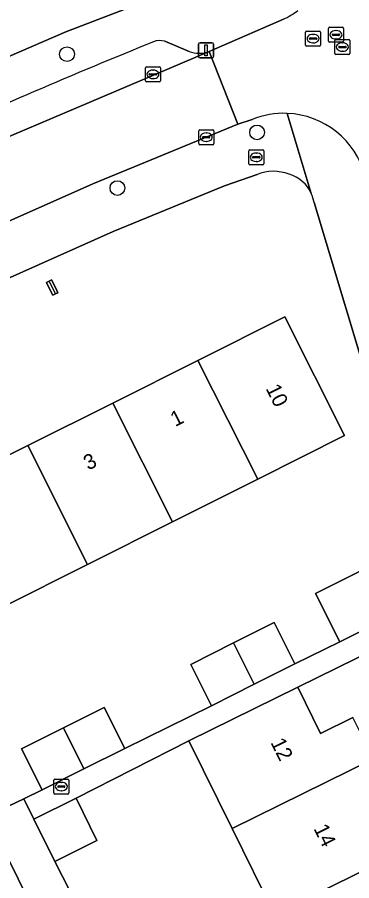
# Model space of a CAD drawing. Extents: x 157793 to 159380, y 380877 to 382313.
# Drawn here: x 158339.9 to 158362, y 381568.4 to 381625.7 of the extents above; entities that cross this region are included whole.
import ezdxf

# ---------------------------------------------------------------- set-up
doc = ezdxf.new("R2010")
doc.units = 0
for name, color, linetype in [('IMGEO_Boom', 7, 'Continuous'), ('IMGEO_Brandkraan', 7, 'Continuous'), ('IMGEO_Erf', 7, 'Continuous'), ('IMGEO_Kolk', 7, 'Continuous'), ('IMGEO_Lichtmast', 7, 'Continuous'), ('IMGEO_Muur', 7, 'Continuous'), ('IMGEO_Pand', 7, 'Continuous'), ('IMGEO_Pand_nummerreeks', 7, 'Continuous'), ('IMGEO_Parkeervlak_open', 7, 'Continuous'), ('IMGEO_Rijbaan_lokaal_open', 7, 'Continuous'), ('IMGEO_Rioolput', 7, 'Continuous'), ('IMGEO_Voetpad_open', 7, 'Continuous')]:
    doc.layers.add(name, color=color, linetype=linetype)

msp = doc.modelspace()

# ---------------------------------------------------------------- linework, layer by layer
at = {"layer": 'IMGEO_Boom'}
for centre in [(158343.15, 381623.267), (158355.749, 381618.077), (158346.491, 381614.379)]:
    msp.add_circle(centre, 0.489, dxfattribs=at)
at = {"layer": 'IMGEO_Brandkraan'}
for p, q in [((158355.193, 381616), (158355.193, 381616.852)), ((158355.268, 381616.926), (158356.12, 381616.926)), ((158356.194, 381616.852), (158356.194, 381616)), ((158355.452, 381616.42), (158355.452, 381616.432)), ((158355.89, 381616.383), (158355.492, 381616.383)), ((158355.495, 381616.469), (158355.893, 381616.469)), ((158355.681, 381616.706), (158355.706, 381616.706)), ((158355.936, 381616.432), (158355.936, 381616.42)), ((158356.12, 381615.926), (158355.268, 381615.926)), ((158355.704, 381616.146), (158355.679, 381616.146))]:
    msp.add_line(p, q, dxfattribs=at)
for points in [[(158355.193, 381616), (158355.193, 381616.852)], [(158355.268, 381616.926), (158356.12, 381616.926)], [(158356.194, 381616.852), (158356.194, 381616)], [(158356.12, 381615.926), (158355.268, 381615.926)]]:
    msp.add_lwpolyline(points, dxfattribs=at)
for centre, radius, start, end in [((158355.27, 381616.85), 0.0765, 91.55205, 178.44795), ((158355.27, 381616.85), 0.0765, 91.55205, 178.44795), ((158356.118, 381616.85), 0.0765, 1.55205, 88.44795), ((158356.118, 381616.85), 0.0765, 1.55205, 88.44795), ((158355.492, 381616.429), 0.0403, 85.87752, 175.75265), ((158355.489, 381616.419), 0.0366, 178.93798, 274.71019), ((158355.893, 381616.426), 0.043, 264.86636, 352.45326), ((158355.897, 381616.431), 0.0386, 1.73085, 96.63898), ((158355.27, 381616.002), 0.0765, 181.55205, 268.44795), ((158355.27, 381616.002), 0.0765, 181.55205, 268.44795), ((158356.118, 381616.002), 0.0765, 271.55205, 358.44795), ((158356.118, 381616.002), 0.0765, 271.55205, 358.44795)]:
    msp.add_arc(centre, radius, start, end, dxfattribs=at)
for centre, major_axis, ratio, start_param, end_param in [((158355.68, 381616.426), (-0.387, 0.002), 0.722429, 4.712389, 7.853982), ((158355.705, 381616.426), (-0.39, 0.002), 0.717154, 1.570796, 4.712389)]:
    msp.add_ellipse(centre, major_axis=major_axis, ratio=ratio, start_param=start_param, end_param=end_param, dxfattribs=at)
at = {"layer": 'IMGEO_Erf'}
for points in [[(158327.318, 381631.063), (158330.379, 381624.916), (158333.143, 381626.278), (158334.773, 381622.971), (158335.487, 381621.481), (158343.075, 381624.761), (158350.508, 381627.629)], [(158355.743, 381615.281), (158353.591, 381614.531), (158346.202, 381611.49), (158334.016, 381606.06), (158319.848, 381599.488)], [(158356.876, 381585.543), (158358.253, 381582.801), (158361.236, 381584.267), (158359.62, 381587.484), (158365.3, 381590.338), (158366.389, 381590.642), (158363.671, 381599.661), (158359.523, 381613.428)], [(158321.71, 381588.865), (158322.768, 381586.579), (158325.524, 381580.915), (158328.244, 381575.455), (158329.712, 381573.133), (158334.135, 381575.354), (158334.61, 381574.406), (158337.326, 381575.77), (158338.68, 381573.074), (158338.858, 381573.16), (158340.289, 381573.852), (158341.498, 381574.436), (158340.129, 381577.161), (158342.905, 381578.555), (158345.607, 381579.913), (158346.976, 381577.187), (158352.725, 381580.024), (158351.348, 381582.766), (158354.178, 381584.188), (158356.876, 381585.543)], [(158367.61, 381585.777), (158358.447, 381581.259), (158359.962, 381578.192), (158362.103, 381579.249)], [(158356.912, 381566.175), (158354.103, 381571.867), (158351.226, 381577.694), (158343.745, 381573.884), (158345.131, 381571.075), (158342.339, 381569.697), (158343.88, 381566.66)]]:
    msp.add_lwpolyline(points, dxfattribs=at)
for points in [[(158342.055, 381607.57), (158341.78, 381608.125), (158341.957, 381608.212), (158342.124, 381608.295), (158342.399, 381607.741), (158342.549, 381607.438), (158342.378, 381607.354), (158342.205, 381607.268)], [(158333.249, 381583.746), (158327.48, 381580.848), (158323.52, 381588.731), (158329.291, 381591.63), (158334.921, 381594.458), (158340.551, 381597.286), (158346.181, 381600.114), (158351.819, 381602.946), (158357.579, 381605.839), (158361.539, 381597.956), (158355.793, 381595.07), (158350.14, 381592.23), (158344.51, 381589.402), (158338.879, 381586.574)]]:
    msp.add_lwpolyline(points, close=True, dxfattribs=at)
for centre, radius, start, end in [((158356.829, 381612.622), 2.872, 68.64919, 112.21118), ((158357.231, 381613.066), 2.322, 24.58012, 73.91584), ((158357.214, 381613.065), 2.337, 8.93006, 24.43362)]:
    msp.add_arc(centre, radius, start, end, dxfattribs=at)
at = {"layer": 'IMGEO_Kolk'}
for p, q in [((158348.344, 381621.503), (158348.344, 381622.355)), ((158348.419, 381622.429), (158349.271, 381622.429)), ((158348.603, 381621.923), (158348.603, 381621.935)), ((158348.646, 381621.972), (158349.044, 381621.972)), ((158348.832, 381622.209), (158348.857, 381622.209)), ((158349.087, 381621.935), (158349.087, 381621.923)), ((158349.345, 381622.355), (158349.345, 381621.503)), ((158349.271, 381621.429), (158348.419, 381621.429)), ((158349.041, 381621.886), (158348.643, 381621.886)), ((158348.855, 381621.649), (158348.83, 381621.649)), ((158351.877, 381617.331), (158351.877, 381618.183)), ((158351.952, 381618.257), (158352.804, 381618.257)), ((158352.365, 381618.037), (158352.39, 381618.037)), ((158352.878, 381618.183), (158352.878, 381617.331)), ((158352.136, 381617.751), (158352.136, 381617.763)), ((158352.574, 381617.714), (158352.176, 381617.714)), ((158352.179, 381617.8), (158352.577, 381617.8)), ((158352.388, 381617.477), (158352.363, 381617.477)), ((158352.62, 381617.763), (158352.62, 381617.751)), ((158352.804, 381617.257), (158351.952, 381617.257)), ((158342.272, 381574.233), (158342.272, 381575.085)), ((158342.347, 381575.159), (158343.199, 381575.159)), ((158342.76, 381574.939), (158342.785, 381574.939)), ((158343.273, 381575.085), (158343.273, 381574.233)), ((158342.531, 381574.653), (158342.531, 381574.665)), ((158342.969, 381574.616), (158342.571, 381574.616)), ((158342.574, 381574.702), (158342.972, 381574.702)), ((158342.783, 381574.379), (158342.758, 381574.379)), ((158343.015, 381574.665), (158343.015, 381574.653)), ((158343.199, 381574.159), (158342.347, 381574.159))]:
    msp.add_line(p, q, dxfattribs=at)
for points in [[(158348.344, 381621.503), (158348.344, 381622.355)], [(158348.419, 381622.429), (158349.271, 381622.429)], [(158349.345, 381622.355), (158349.345, 381621.503)], [(158349.271, 381621.429), (158348.419, 381621.429)], [(158351.877, 381617.331), (158351.877, 381618.183)], [(158351.952, 381618.257), (158352.804, 381618.257)], [(158352.878, 381618.183), (158352.878, 381617.331)], [(158352.804, 381617.257), (158351.952, 381617.257)], [(158342.272, 381574.233), (158342.272, 381575.085)], [(158342.347, 381575.159), (158343.199, 381575.159)], [(158343.273, 381575.085), (158343.273, 381574.233)], [(158343.199, 381574.159), (158342.347, 381574.159)]]:
    msp.add_lwpolyline(points, dxfattribs=at)
for centre, radius, start, end in [((158348.421, 381622.353), 0.0765, 91.55205, 178.44795), ((158348.421, 381622.353), 0.0765, 91.55205, 178.44795), ((158348.643, 381621.932), 0.0403, 85.87752, 175.75265), ((158348.64, 381621.922), 0.0366, 178.93798, 274.71019), ((158349.044, 381621.929), 0.043, 264.86636, 352.45326), ((158349.048, 381621.934), 0.0386, 1.73085, 96.63898), ((158349.269, 381622.353), 0.0765, 1.55205, 88.44795), ((158349.269, 381622.353), 0.0765, 1.55205, 88.44795), ((158348.421, 381621.505), 0.0765, 181.55205, 268.44795), ((158348.421, 381621.505), 0.0765, 181.55205, 268.44795), ((158349.269, 381621.505), 0.0765, 271.55205, 358.44795), ((158349.269, 381621.505), 0.0765, 271.55205, 358.44795), ((158351.954, 381618.181), 0.0765, 91.55205, 178.44795), ((158351.954, 381618.181), 0.0765, 91.55205, 178.44795), ((158352.802, 381618.181), 0.0765, 1.55205, 88.44795), ((158352.802, 381618.181), 0.0765, 1.55205, 88.44795), ((158352.176, 381617.76), 0.0403, 85.87752, 175.75265), ((158352.173, 381617.75), 0.0366, 178.93798, 274.71019), ((158352.577, 381617.757), 0.043, 264.86636, 352.45326), ((158352.581, 381617.762), 0.0386, 1.73085, 96.63898), ((158351.954, 381617.333), 0.0765, 181.55205, 268.44795), ((158351.954, 381617.333), 0.0765, 181.55205, 268.44795), ((158352.802, 381617.333), 0.0765, 271.55205, 358.44795), ((158352.802, 381617.333), 0.0765, 271.55205, 358.44795), ((158342.349, 381575.083), 0.0765, 91.55205, 178.44795), ((158342.349, 381575.083), 0.0765, 91.55205, 178.44795), ((158343.197, 381575.083), 0.0765, 1.55205, 88.44795), ((158343.197, 381575.083), 0.0765, 1.55205, 88.44795), ((158342.571, 381574.662), 0.0403, 85.87752, 175.75265), ((158342.568, 381574.652), 0.0366, 178.93798, 274.71019), ((158342.972, 381574.659), 0.043, 264.86636, 352.45326), ((158342.976, 381574.664), 0.0386, 1.73085, 96.63898), ((158342.349, 381574.235), 0.0765, 181.55205, 268.44795), ((158342.349, 381574.235), 0.0765, 181.55205, 268.44795), ((158343.197, 381574.235), 0.0765, 271.55205, 358.44795), ((158343.197, 381574.235), 0.0765, 271.55205, 358.44795)]:
    msp.add_arc(centre, radius, start, end, dxfattribs=at)
for centre, major_axis, ratio, start_param, end_param in [((158348.831, 381621.929), (-0.387, 0.002), 0.722429, 4.712389, 7.853982), ((158348.856, 381621.929), (-0.39, 0.002), 0.717154, 1.570796, 4.712389), ((158352.364, 381617.757), (-0.387, 0.002), 0.722429, 4.712389, 7.853982), ((158352.389, 381617.757), (-0.39, 0.002), 0.717154, 1.570796, 4.712389), ((158342.759, 381574.659), (-0.387, 0.002), 0.722429, 4.712389, 7.853982), ((158342.784, 381574.659), (-0.39, 0.002), 0.717154, 1.570796, 4.712389)]:
    msp.add_ellipse(centre, major_axis=major_axis, ratio=ratio, start_param=start_param, end_param=end_param, dxfattribs=at)
at = {"layer": 'IMGEO_Lichtmast'}
for p, q in [((158351.867, 381623.122), (158351.867, 381623.922)), ((158351.867, 381623.922), (158351.867, 381623.122)), ((158351.967, 381624.022), (158352.757, 381624.022)), ((158352.757, 381624.022), (158351.967, 381624.022)), ((158352.857, 381623.922), (158352.857, 381623.122)), ((158352.857, 381623.122), (158352.857, 381623.922)), ((158352.757, 381623.022), (158351.967, 381623.022)), ((158351.967, 381623.022), (158352.757, 381623.022))]:
    msp.add_line(p, q, dxfattribs=at)
msp.add_lwpolyline([(158352.287, 381623.897), (158352.437, 381623.897), (158352.437, 381623.147), (158352.287, 381623.147), (158352.287, 381623.897)], dxfattribs=at)
for centre, start, end in [((158351.967, 381623.922), 90, 180), ((158351.967, 381623.922), 90, 180), ((158352.757, 381623.922), 0, 90), ((158352.757, 381623.922), 360, 90), ((158351.967, 381623.122), 180, 270), ((158351.967, 381623.122), 180, 270), ((158352.757, 381623.122), 270, 0), ((158352.757, 381623.122), 270, 0)]:
    msp.add_arc(centre, 0.1, start, end, dxfattribs=at)
at = {"layer": 'IMGEO_Muur'}
for points in [[(158361.236, 381584.267), (158358.253, 381582.801)], [(158352.725, 381580.024), (158346.976, 381577.187)]]:
    msp.add_lwpolyline(points, dxfattribs=at)
at = {"layer": 'IMGEO_Pand'}
for points in [[(158342.378, 381607.354), (158341.957, 381608.212), (158341.78, 381608.125), (158342.055, 381607.57), (158342.205, 381607.268)], [(158341.957, 381608.212), (158342.378, 381607.354), (158342.549, 381607.438), (158342.399, 381607.741), (158342.124, 381608.295)], [(158355.793, 381595.07), (158361.539, 381597.956), (158357.579, 381605.839), (158351.819, 381602.946)], [(158346.181, 381600.114), (158350.14, 381592.23), (158355.793, 381595.07), (158351.819, 381602.946)], [(158340.551, 381597.286), (158344.51, 381589.402), (158350.14, 381592.23), (158346.181, 381600.114)], [(158340.551, 381597.286), (158334.921, 381594.458), (158338.879, 381586.574), (158344.51, 381589.402)], [(158366.916, 381587.12), (158365.3, 381590.338), (158359.62, 381587.484), (158361.236, 381584.267)], [(158354.178, 381584.188), (158355.555, 381581.446), (158358.253, 381582.801), (158356.876, 381585.543)], [(158354.178, 381584.188), (158351.348, 381582.766), (158352.725, 381580.024), (158355.555, 381581.446)], [(158354.103, 381571.867), (158363.465, 381576.49), (158362.103, 381579.249), (158359.962, 381578.192), (158358.447, 381581.259), (158351.226, 381577.694)], [(158342.905, 381578.555), (158344.273, 381575.83), (158346.976, 381577.187), (158345.607, 381579.913)], [(158342.905, 381578.555), (158340.129, 381577.161), (158341.498, 381574.436), (158344.273, 381575.83)], [(158356.912, 381566.175), (158364.193, 381569.769), (158362.727, 381572.738), (158364.809, 381573.766), (158363.465, 381576.49), (158354.103, 381571.867)], [(158342.339, 381569.697), (158345.131, 381571.075), (158343.745, 381573.884), (158340.953, 381572.506)], [(158364.193, 381569.769), (158356.912, 381566.175), (158354.295, 381564.883), (158355.562, 381562.319), (158358.171, 381563.626), (158359.724, 381560.479), (158369.156, 381565.135), (158367.759, 381567.966), (158365.607, 381566.904)]]:
    msp.add_lwpolyline(points, close=True, dxfattribs=at)
at = {"layer": 'IMGEO_Parkeervlak_open'}
for points in [[(158351.248, 381623.437), (158349.629, 381624.123)], [(158318.715, 381608.58), (158334.134, 381615.613), (158352.571, 381623.44)]]:
    msp.add_lwpolyline(points, dxfattribs=at)
msp.add_lwpolyline([(158334.139, 381567.739), (158339.576, 381556.583), (158344.62, 381558.988), (158339.135, 381570.102)], close=True, dxfattribs=at)
for centre, radius, start, end in [((158502.245, 381245.651), 408.331, 112.06193, 114.46277), ((158349.306, 381623.051), 1.12, 73.24179, 112.80762), ((158351.905, 381625.46), 2.127, 252.0067, 288.25315)]:
    msp.add_arc(centre, radius, start, end, dxfattribs=at)
at = {"layer": 'IMGEO_Rijbaan_lokaal_open'}
for points in [[(158357.501, 381625.586), (158352.571, 381623.44), (158354.482, 381618.62), (158355.432, 381618.94)], [(158325.082, 381605.727), (158332.577, 381609.207), (158336.433, 381610.914), (158344.86, 381614.672), (158354.482, 381618.62), (158352.571, 381623.44), (158334.134, 381615.613), (158318.715, 381608.58), (158314.894, 381606.825)]]:
    msp.add_lwpolyline(points, dxfattribs=at)
for centre, radius, start, end in [((158355.439, 381629.985), 4.858, 295.11863, 308.25844), ((158357.519, 381613.732), 5.611, 87.70944, 111.83379), ((158357.513, 381613.751), 5.592, 14.95697, 87.64782)]:
    msp.add_arc(centre, radius, start, end, dxfattribs=at)
at = {"layer": 'IMGEO_Rioolput'}
for p, q in [((158359.034, 381624.802), (158359.886, 381624.802)), ((158360.478, 381624.131), (158360.478, 381624.983)), ((158360.553, 381625.057), (158361.405, 381625.057)), ((158360.966, 381624.837), (158360.991, 381624.837)), ((158361.479, 381624.983), (158361.479, 381624.131)), ((158358.959, 381623.876), (158358.959, 381624.728)), ((158359.218, 381624.296), (158359.218, 381624.308)), ((158359.656, 381624.259), (158359.258, 381624.259)), ((158359.261, 381624.345), (158359.659, 381624.345)), ((158359.447, 381624.582), (158359.472, 381624.582)), ((158359.702, 381624.308), (158359.702, 381624.296)), ((158359.96, 381624.728), (158359.96, 381623.876)), ((158360.737, 381624.551), (158360.737, 381624.563)), ((158361.175, 381624.514), (158360.777, 381624.514)), ((158360.78, 381624.6), (158361.178, 381624.6)), ((158360.989, 381624.277), (158360.964, 381624.277)), ((158360.975, 381624.243), (158361.827, 381624.243)), ((158361.221, 381624.563), (158361.221, 381624.551)), ((158359.886, 381623.802), (158359.034, 381623.802)), ((158359.47, 381624.022), (158359.445, 381624.022)), ((158361.405, 381624.057), (158360.553, 381624.057)), ((158360.9, 381623.317), (158360.9, 381624.169)), ((158361.159, 381623.737), (158361.159, 381623.749)), ((158361.597, 381623.7), (158361.199, 381623.7)), ((158361.202, 381623.786), (158361.6, 381623.786)), ((158361.388, 381624.023), (158361.413, 381624.023)), ((158361.643, 381623.749), (158361.643, 381623.737)), ((158361.901, 381624.169), (158361.901, 381623.317)), ((158361.827, 381623.243), (158360.975, 381623.243)), ((158361.411, 381623.463), (158361.386, 381623.463))]:
    msp.add_line(p, q, dxfattribs=at)
for points in [[(158359.034, 381624.802), (158359.886, 381624.802)], [(158360.478, 381624.131), (158360.478, 381624.983)], [(158360.553, 381625.057), (158361.405, 381625.057)], [(158361.479, 381624.983), (158361.479, 381624.131)], [(158358.959, 381623.876), (158358.959, 381624.728)], [(158359.96, 381624.728), (158359.96, 381623.876)], [(158360.975, 381624.243), (158361.827, 381624.243)], [(158359.886, 381623.802), (158359.034, 381623.802)], [(158361.405, 381624.057), (158360.553, 381624.057)], [(158360.9, 381623.317), (158360.9, 381624.169)], [(158361.901, 381624.169), (158361.901, 381623.317)], [(158361.827, 381623.243), (158360.975, 381623.243)]]:
    msp.add_lwpolyline(points, dxfattribs=at)
for centre, radius, start, end in [((158359.036, 381624.726), 0.0765, 91.55205, 178.44795), ((158359.036, 381624.726), 0.0765, 91.55205, 178.44795), ((158359.884, 381624.726), 0.0765, 1.55205, 88.44795), ((158359.884, 381624.726), 0.0765, 1.55205, 88.44795), ((158360.555, 381624.981), 0.0765, 91.55205, 178.44795), ((158360.555, 381624.981), 0.0765, 91.55205, 178.44795), ((158361.403, 381624.981), 0.0765, 1.55205, 88.44795), ((158361.403, 381624.981), 0.0765, 1.55205, 88.44795), ((158359.258, 381624.305), 0.0403, 85.87752, 175.75265), ((158359.255, 381624.295), 0.0366, 178.93798, 274.71019), ((158359.659, 381624.302), 0.043, 264.86636, 352.45326), ((158359.663, 381624.307), 0.0386, 1.73085, 96.63898), ((158360.777, 381624.56), 0.0403, 85.87752, 175.75265), ((158360.774, 381624.55), 0.0366, 178.93798, 274.71019), ((158360.977, 381624.167), 0.0765, 91.55205, 178.44795), ((158360.977, 381624.167), 0.0765, 91.55205, 178.44795), ((158361.178, 381624.557), 0.043, 264.86636, 352.45326), ((158361.182, 381624.562), 0.0386, 1.73085, 96.63898), ((158361.825, 381624.167), 0.0765, 1.55205, 88.44795), ((158361.825, 381624.167), 0.0765, 1.55205, 88.44795), ((158359.036, 381623.878), 0.0765, 181.55205, 268.44795), ((158359.036, 381623.878), 0.0765, 181.55205, 268.44795), ((158359.884, 381623.878), 0.0765, 271.55205, 358.44795), ((158359.884, 381623.878), 0.0765, 271.55205, 358.44795), ((158360.555, 381624.133), 0.0765, 181.55205, 268.44795), ((158360.555, 381624.133), 0.0765, 181.55205, 268.44795), ((158361.199, 381623.746), 0.0403, 85.87752, 175.75265), ((158361.196, 381623.736), 0.0366, 178.93798, 274.71019), ((158361.403, 381624.133), 0.0765, 271.55205, 358.44795), ((158361.403, 381624.133), 0.0765, 271.55205, 358.44795), ((158361.6, 381623.743), 0.043, 264.86636, 352.45326), ((158361.604, 381623.748), 0.0386, 1.73085, 96.63898), ((158360.977, 381623.319), 0.0765, 181.55205, 268.44795), ((158360.977, 381623.319), 0.0765, 181.55205, 268.44795), ((158361.825, 381623.319), 0.0765, 271.55205, 358.44795), ((158361.825, 381623.319), 0.0765, 271.55205, 358.44795)]:
    msp.add_arc(centre, radius, start, end, dxfattribs=at)
for centre, major_axis, ratio, start_param, end_param in [((158360.965, 381624.557), (-0.387, 0.002), 0.722429, 4.712389, 7.853982), ((158360.99, 381624.557), (-0.39, 0.002), 0.717154, 1.570796, 4.712389), ((158359.446, 381624.302), (-0.387, 0.002), 0.722429, 4.712389, 7.853982), ((158359.471, 381624.302), (-0.39, 0.002), 0.717154, 1.570796, 4.712389), ((158361.387, 381623.743), (-0.387, 0.002), 0.722429, 4.712389, 7.853982), ((158361.412, 381623.743), (-0.39, 0.002), 0.717154, 1.570796, 4.712389)]:
    msp.add_ellipse(centre, major_axis=major_axis, ratio=ratio, start_param=start_param, end_param=end_param, dxfattribs=at)
at = {"layer": 'IMGEO_Voetpad_open'}
for points in [[(158356.907, 381630.003), (158350.508, 381627.629), (158343.075, 381624.761), (158335.487, 381621.481), (158334.773, 381622.971), (158332.01, 381621.608), (158330.682, 381620.962), (158328.197, 381619.737), (158328.741, 381618.381), (158310.153, 381609.954)], [(158352.571, 381623.44), (158357.501, 381625.586)], [(158349.629, 381624.123), (158351.248, 381623.437)], [(158359.342, 381614.032), (158357.743, 381619.338)], [(158357.743, 381619.338), (158359.342, 381614.032)], [(158355.432, 381618.94), (158354.482, 381618.62), (158344.86, 381614.672), (158336.433, 381610.914), (158332.577, 381609.207), (158325.082, 381605.727), (158317.867, 381602.39)], [(158346.202, 381611.49), (158353.591, 381614.531), (158355.743, 381615.281)], [(158359.523, 381613.428), (158363.671, 381599.661), (158366.389, 381590.642), (158365.3, 381590.338), (158366.916, 381587.12), (158367.61, 381585.777), (158369.236, 381586.441)], [(158319.848, 381599.488), (158334.016, 381606.06), (158346.202, 381611.49)], [(158343.88, 381566.66), (158342.339, 381569.697), (158340.953, 381572.506), (158340.289, 381573.852), (158338.858, 381573.16), (158338.68, 381573.074), (158332.738, 381570.09), (158330.996, 381570.578), (158330.793, 381570.982), (158329.712, 381573.133), (158328.244, 381575.455), (158325.524, 381580.915), (158322.768, 381586.579), (158321.71, 381588.865)], [(158339.135, 381570.102), (158344.62, 381558.988)]]:
    msp.add_lwpolyline(points, dxfattribs=at)
msp.add_lwpolyline([(158367.61, 381585.777), (158366.916, 381587.12), (158361.236, 381584.267), (158358.253, 381582.801), (158355.555, 381581.446), (158352.725, 381580.024), (158346.976, 381577.187), (158344.273, 381575.83), (158341.498, 381574.436), (158340.289, 381573.852), (158340.953, 381572.506), (158343.745, 381573.884), (158351.226, 381577.694), (158358.447, 381581.259)], close=True, dxfattribs=at)
for centre, radius, start, end in [((158355.439, 381629.985), 4.858, 295.11863, 308.25844), ((158502.245, 381245.651), 408.331, 112.06193, 114.46277), ((158349.306, 381623.051), 1.12, 73.24179, 112.80762), ((158351.905, 381625.46), 2.127, 252.0067, 288.25315), ((158357.519, 381613.732), 5.611, 87.70944, 111.83379), ((158357.513, 381613.751), 5.592, 14.95697, 87.64782), ((158356.829, 381612.622), 2.872, 68.64919, 112.21118), ((158357.231, 381613.066), 2.322, 24.58012, 73.91584), ((158357.214, 381613.065), 2.337, 8.93006, 24.43362)]:
    msp.add_arc(centre, radius, start, end, dxfattribs=at)

# ---------------------------------------------------------------- texts
at = {"layer": 'IMGEO_Pand_nummerreeks'}
for s, rotation, p in [('10', 296.67252, (158356.299, 381601.08)), ('1', 26.6706, (158350.316, 381598.521)), ('3', 26.6706, (158344.555, 381595.627)), ('12', 296.56305, (158356.612, 381577.593)), ('14', 296.56305, (158359.473, 381571.874))]:
    msp.add_text(s, height=1, rotation=rotation, dxfattribs=at).set_placement(p)

doc.saveas('drawing.dxf')
